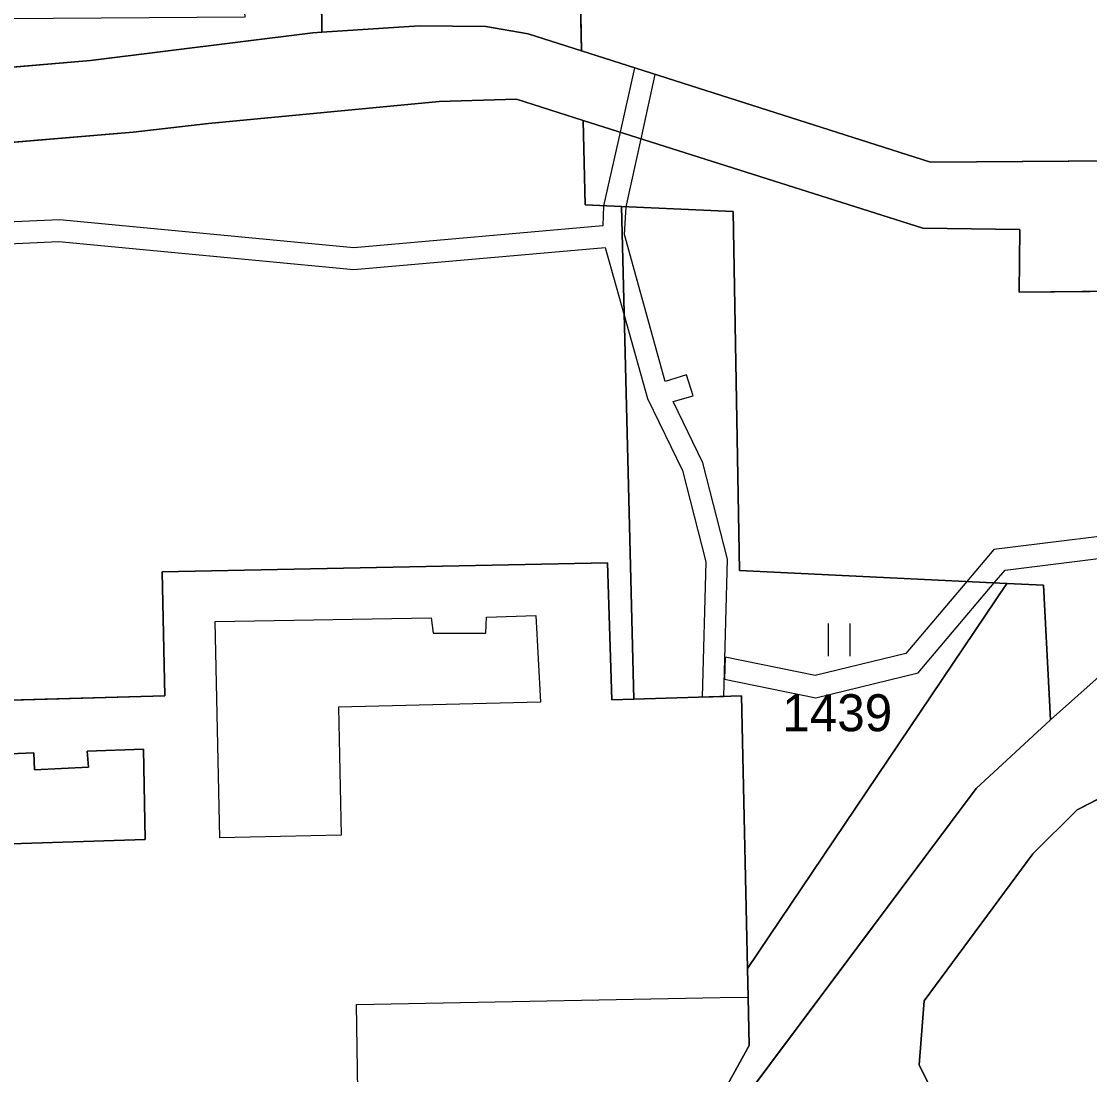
# Model space of a CAD drawing. Extents: x -689422 to -685210, y -987725 to -982160.
# Drawn here: x -687188.95 to -687139.82, y -985132.94 to -985084.52 of the extents above; entities that cross this region are included whole.
import ezdxf

# ---------------------------------------------------------------- set-up
doc = ezdxf.new("R2010")
doc.units = 0
for name, color, linetype in [('KN_Budovy', 7, 'Continuous'), ('KN_Hranice_parcel', 7, 'Continuous'), ('KN_Hranice_parcel_vnitrni_kresba', 7, 'Continuous'), ('KN_Parcelni cisla', 7, 'Continuous'), ('KN_Polygon parcely', 7, 'Continuous'), ('KN_POZEMKY_OSTATNI PLOCHA', 7, 'Continuous'), ('KN_POZEMKY_TTP', 7, 'Continuous'), ('KN_POZEMKY_ZASTAVENA PLOCHA', 7, 'Continuous'), ('KN_VYUZITI_17_ostatni plocha_ostatni komunikace', 7, 'Continuous'), ('KN_VYUZITI_23_ostatni plocha_manipulacni plocha', 7, 'Continuous'), ('KN_VYUZITI_26_ostatni plocha_jina plocha', 7, 'Continuous'), ('KN_Věcná břemena k části', 7, 'Continuous'), ('KN_Značky kultur', 7, 'Continuous')]:
    doc.layers.add(name, color=color, linetype=linetype)

msp = doc.modelspace()

# ---------------------------------------------------------------- linework, layer by layer
at = {"layer": 'KN_Budovy'}
msp.add_lwpolyline([(-687191.76, -985135.68), (-687173.48, -985135.7), (-687173.48, -985133.7), (-687173.54, -985129.71), (-687156.82, -985129.39), (-687155.53, -985129.37), (-687155.56, -985128.06), (-687155.83, -985115.52), (-687160.79, -985115.68), (-687161.79, -985115.71), (-687161.99, -985109.41), (-687182.48, -985109.83), (-687182.36, -985115.52), (-687200.77, -985116.05)], dxfattribs=at)
for points in [[(-687179.83, -985122.05), (-687180.04, -985112.11), (-687170.11, -985111.93), (-687170.01, -985112.65), (-687167.59, -985112.64), (-687167.56, -985111.91), (-687165.29, -985111.83), (-687165.08, -985115.82), (-687174.36, -985116.05), (-687174.24, -985121.93)], [(-687183.26, -985122.13), (-687192.27, -985122.42), (-687192.09, -985128.35), (-687197.66, -985128.47), (-687198.04, -985118.54), (-687188.37, -985118.14), (-687188.34, -985118.92), (-687185.86, -985118.8), (-687185.92, -985118.06), (-687183.34, -985117.98)]]:
    msp.add_lwpolyline(points, close=True, dxfattribs=at)
at = {"layer": 'KN_Hranice_parcel'}
for p, q in [((-687175.37, -985051.4), (-687175.13, -985085.01)), ((-687161.35, -985093.03), (-687160.79, -985115.68)), ((-687143.64, -985110.36), (-687155.56, -985128.06))]:
    msp.add_line(p, q, dxfattribs=at)
for points in [[(-687163.19, -985085.88), (-687163.64, -985065.29), (-687162.57, -985065.19)], [(-687175.13, -985085.01), (-687170.64, -985084.72), (-687167.59, -985084.76), (-687165.65, -985085.1), (-687163.19, -985085.88)], [(-687175.13, -985085.01), (-687175.54, -985085.04), (-687185.77, -985086.32), (-687192.8, -985086.91), (-687199.9, -985087.23), (-687206.9, -985087.03), (-687208.74, -985085.92)], [(-687163.19, -985085.88), (-687147.14, -985090.99), (-687115.3, -985090.76), (-687111.93, -985089.23), (-687109.55, -985088.16)], [(-687216.65, -985090.46), (-687211.05, -985090.41), (-687202.59, -985090.65), (-687195.98, -985090.64), (-687183.81, -985089.61), (-687180.34, -985089.22), (-687169.73, -985088.2), (-687166.18, -985088.1), (-687163.12, -985089.07)], [(-687163.12, -985089.07), (-687147.49, -985094.03), (-687143.04, -985094.08), (-687143.07, -985096.97), (-687125.12, -985096.8), (-687124.56, -985097.88), (-687101.35, -985097.37), (-687071.03, -985096.57), (-687071.03, -985093.63), (-687070.15, -985092.37), (-687068.77, -985091.56), (-687046.36, -985091.2), (-687042.32, -985091.77), (-687037.9, -985093.55), (-687034.22, -985095.89), (-687031.48, -985098.35), (-687028.14, -985102.03), (-687022.59, -985108.86), (-687021.58, -985110.19)], [(-687163.12, -985089.07), (-687163.03, -985092.96), (-687161.35, -985093.03)], [(-687143.64, -985110.36), (-687155.92, -985109.76), (-687156.22, -985093.26), (-687161.35, -985093.03)], [(-687160.79, -985115.68), (-687161.79, -985115.71), (-687161.99, -985109.41), (-687182.48, -985109.83), (-687182.36, -985115.52), (-687200.77, -985116.05), (-687200.66, -985121.72), (-687204.11, -985121.79)], [(-687141.63, -985116.62), (-687141.94, -985110.44), (-687143.64, -985110.36)], [(-687125.62, -985112.78), (-687133.03, -985113.25), (-687136.95, -985113.61), (-687139.25, -985114.51), (-687141.63, -985116.62)], [(-687160.79, -985115.68), (-687155.83, -985115.52), (-687155.56, -985128.06)], [(-687141.63, -985116.62), (-687145.04, -985119.79), (-687180.15, -985166.7), (-687183.12, -985171.19), (-687186.21, -985177.33), (-687188.95, -985184.13)], [(-687111, -985149.78), (-687116.78, -985143.64), (-687121.5, -985140.14), (-687124.27, -985138.83), (-687127.51, -985137.84), (-687144.26, -985135.77), (-687146.68, -985134.48), (-687147.66, -985132.49), (-687147.44, -985129.55), (-687142.43, -985122.79), (-687140.4, -985120.77), (-687137.46, -985119.25), (-687134.88, -985119.09), (-687134.82, -985120.2)], [(-687155.56, -985128.06), (-687155.53, -985129.37), (-687155.48, -985131.59), (-687156.47, -985133.38)]]:
    msp.add_lwpolyline(points, dxfattribs=at)
at = {"layer": 'KN_Hranice_parcel_vnitrni_kresba'}
for p, q in [((-687173.54, -985129.71), (-687156.82, -985129.39)), ((-687156.82, -985129.39), (-687155.53, -985129.37)), ((-687173.48, -985133.7), (-687173.54, -985129.71))]:
    msp.add_line(p, q, dxfattribs=at)
for points in [[(-687179.83, -985122.05), (-687180.04, -985112.11), (-687170.11, -985111.93), (-687170.01, -985112.65), (-687167.59, -985112.64), (-687167.56, -985111.91), (-687165.29, -985111.83), (-687165.08, -985115.82), (-687174.36, -985116.05), (-687174.24, -985121.93), (-687179.83, -985122.05)], [(-687183.26, -985122.13), (-687183.34, -985117.98), (-687185.92, -985118.06), (-687185.86, -985118.8), (-687188.34, -985118.92), (-687188.37, -985118.14), (-687198.04, -985118.54), (-687197.66, -985128.47), (-687192.09, -985128.35), (-687192.27, -985122.42), (-687183.26, -985122.13)]]:
    msp.add_lwpolyline(points, dxfattribs=at)
at = {"layer": 'KN_Polygon parcely'}
for points in [[(-687175.13, -985085.01), (-687175.37, -985051.4), (-687178.92, -985051.5), (-687178.92, -985051.7), (-687179.28, -985051.71), (-687179.05, -985084.12), (-687178.69, -985084.12), (-687178.68, -985084.33), (-687191.9, -985084.42), (-687198.5, -985085.53), (-687200.3, -985085.62), (-687202.06, -985083.24), (-687202.64, -985081.22), (-687203.31, -985076.53), (-687204.13, -985079.41), (-687205.48, -985082.16), (-687207.31, -985084.57), (-687208.74, -985085.92), (-687206.9, -985087.03), (-687199.9, -985087.23), (-687192.8, -985086.91), (-687185.77, -985086.32), (-687175.54, -985085.04)], [(-687162.57, -985065.19), (-687163.64, -985065.29), (-687163.19, -985085.88), (-687147.14, -985090.99), (-687115.3, -985090.76), (-687111.93, -985089.23), (-687109.55, -985088.16), (-687109.85, -985068.35), (-687121.89, -985068.34), (-687121.83, -985065.3), (-687146.86, -985065.35), (-687161.67, -985065.11)], [(-687161.35, -985093.03), (-687160.79, -985115.68), (-687155.83, -985115.52), (-687155.56, -985128.06), (-687143.64, -985110.36), (-687155.92, -985109.76), (-687156.22, -985093.26)], [(-687189.57, -985184.32), (-687188.95, -985184.13), (-687186.21, -985177.33), (-687183.12, -985171.19), (-687180.15, -985166.7), (-687145.04, -985119.79), (-687141.63, -985116.62), (-687141.94, -985110.44), (-687143.64, -985110.36), (-687155.56, -985128.06), (-687155.53, -985129.37), (-687155.48, -985131.59), (-687156.47, -985133.38), (-687164.86, -985142.21), (-687177.22, -985156.89), (-687191.71, -985180.83), (-687196, -985180.6), (-687198.7, -985184.43)]]:
    msp.add_lwpolyline(points, close=True, dxfattribs=at)
for points in [[(-687175.37, -985051.4), (-687175.13, -985085.01), (-687170.64, -985084.72), (-687167.59, -985084.76), (-687165.65, -985085.1), (-687163.19, -985085.88), (-687163.64, -985065.29)], [(-687093.98, -985082.86), (-687096.43, -985084.86), (-687100.45, -985086.19), (-687104.32, -985086.69), (-687106.97, -985087.37), (-687109.55, -985088.16), (-687111.93, -985089.23), (-687115.3, -985090.76), (-687147.14, -985090.99), (-687163.19, -985085.88), (-687165.65, -985085.1), (-687167.59, -985084.76), (-687170.64, -985084.72), (-687175.13, -985085.01), (-687175.54, -985085.04), (-687185.77, -985086.32), (-687192.8, -985086.91)], [(-687200.77, -985116.05), (-687182.36, -985115.52), (-687182.48, -985109.83), (-687161.99, -985109.41), (-687161.79, -985115.71), (-687160.79, -985115.68), (-687161.35, -985093.03), (-687163.03, -985092.96), (-687163.12, -985089.07), (-687166.18, -985088.1), (-687169.73, -985088.2), (-687180.34, -985089.22), (-687183.81, -985089.61), (-687195.98, -985090.64)], [(-687195.98, -985090.64), (-687183.81, -985089.61), (-687180.34, -985089.22), (-687169.73, -985088.2), (-687166.18, -985088.1), (-687163.12, -985089.07), (-687147.49, -985094.03), (-687143.04, -985094.08), (-687143.07, -985096.97), (-687125.12, -985096.8), (-687124.56, -985097.88), (-687101.35, -985097.37), (-687071.03, -985096.57)], [(-687071.03, -985096.57), (-687101.35, -985097.37), (-687124.56, -985097.88), (-687125.12, -985096.8), (-687143.07, -985096.97), (-687143.04, -985094.08), (-687147.49, -985094.03), (-687163.12, -985089.07), (-687163.03, -985092.96), (-687161.35, -985093.03), (-687156.22, -985093.26), (-687155.92, -985109.76), (-687143.64, -985110.36), (-687141.94, -985110.44), (-687141.63, -985116.62), (-687139.25, -985114.51), (-687136.95, -985113.61), (-687133.03, -985113.25), (-687125.62, -985112.78), (-687103.03, -985099.38), (-687071.34, -985099.2)], [(-687191.46, -985139.62), (-687173.39, -985139.58), (-687173.48, -985135.7), (-687173.48, -985133.7), (-687160.67, -985133.46), (-687159.17, -985133.43), (-687156.47, -985133.38), (-687155.48, -985131.59), (-687155.53, -985129.37), (-687155.56, -985128.06), (-687155.83, -985115.52), (-687160.79, -985115.68), (-687161.79, -985115.71), (-687161.99, -985109.41), (-687182.48, -985109.83), (-687182.36, -985115.52), (-687200.77, -985116.05)], [(-687088.49, -985111.98), (-687125.62, -985112.78), (-687133.03, -985113.25), (-687136.95, -985113.61), (-687139.25, -985114.51), (-687141.63, -985116.62), (-687145.04, -985119.79), (-687180.15, -985166.7)], [(-687146.68, -985134.48), (-687147.66, -985132.49), (-687147.44, -985129.55), (-687142.43, -985122.79), (-687140.4, -985120.77), (-687137.46, -985119.25), (-687134.88, -985119.09), (-687134.82, -985120.2), (-687126.44, -985120), (-687126.48, -985118.58), (-687123.88, -985118.59), (-687123.85, -985119.93), (-687107.6, -985119.5), (-687107.64, -985118.09), (-687105.36, -985118.1), (-687105.32, -985119.44), (-687097.21, -985119.22), (-687097.05, -985117.06), (-687096.7, -985116.43), (-687095.8, -985116.04), (-687085.54, -985116.06)], [(-687085.54, -985116.06), (-687095.8, -985116.04), (-687096.7, -985116.43), (-687097.05, -985117.06), (-687097.21, -985119.22), (-687096.46, -985119.21), (-687096.05, -985129.02), (-687134.67, -985130.08), (-687134.82, -985120.2), (-687134.88, -985119.09), (-687137.46, -985119.25), (-687140.4, -985120.77), (-687142.43, -985122.79), (-687147.44, -985129.55), (-687147.66, -985132.49), (-687146.68, -985134.48), (-687144.26, -985135.77), (-687127.51, -985137.84), (-687124.27, -985138.83), (-687121.5, -985140.14), (-687116.78, -985143.64), (-687111, -985149.78), (-687088.58, -985129.05)]]:
    msp.add_lwpolyline(points, dxfattribs=at)
at = {"layer": 'KN_POZEMKY_OSTATNI PLOCHA'}
for p, q in [((-687175.13, -985085.01), (-687175.37, -985051.4)), ((-687175.37, -985051.4), (-687175.13, -985085.01)), ((-687163.64, -985065.29), (-687163.19, -985085.88)), ((-687163.19, -985085.88), (-687163.64, -985065.29)), ((-687175.13, -985085.01), (-687170.64, -985084.72)), ((-687170.64, -985084.72), (-687175.13, -985085.01)), ((-687170.64, -985084.72), (-687167.59, -985084.76)), ((-687167.59, -985084.76), (-687170.64, -985084.72)), ((-687167.59, -985084.76), (-687165.65, -985085.1)), ((-687165.65, -985085.1), (-687167.59, -985084.76)), ((-687185.77, -985086.32), (-687175.54, -985085.04)), ((-687175.54, -985085.04), (-687185.77, -985086.32)), ((-687175.54, -985085.04), (-687175.13, -985085.01)), ((-687175.13, -985085.01), (-687175.54, -985085.04)), ((-687165.65, -985085.1), (-687163.19, -985085.88)), ((-687163.19, -985085.88), (-687165.65, -985085.1)), ((-687163.19, -985085.88), (-687147.14, -985090.99)), ((-687147.14, -985090.99), (-687163.19, -985085.88)), ((-687192.8, -985086.91), (-687185.77, -985086.32)), ((-687185.77, -985086.32), (-687192.8, -985086.91)), ((-687169.73, -985088.2), (-687180.34, -985089.22)), ((-687180.34, -985089.22), (-687169.73, -985088.2)), ((-687166.18, -985088.1), (-687169.73, -985088.2)), ((-687169.73, -985088.2), (-687166.18, -985088.1)), ((-687163.12, -985089.07), (-687166.18, -985088.1)), ((-687166.18, -985088.1), (-687163.12, -985089.07)), ((-687180.34, -985089.22), (-687183.81, -985089.61)), ((-687183.81, -985089.61), (-687180.34, -985089.22)), ((-687147.49, -985094.03), (-687163.12, -985089.07)), ((-687163.12, -985089.07), (-687147.49, -985094.03)), ((-687163.03, -985092.96), (-687163.12, -985089.07)), ((-687163.12, -985089.07), (-687163.03, -985092.96)), ((-687183.81, -985089.61), (-687195.98, -985090.64)), ((-687195.98, -985090.64), (-687183.81, -985089.61)), ((-687147.14, -985090.99), (-687115.3, -985090.76)), ((-687115.3, -985090.76), (-687147.14, -985090.99)), ((-687161.35, -985093.03), (-687163.03, -985092.96)), ((-687163.03, -985092.96), (-687161.35, -985093.03)), ((-687156.22, -985093.26), (-687161.35, -985093.03)), ((-687161.35, -985093.03), (-687160.79, -985115.68)), ((-687155.92, -985109.76), (-687156.22, -985093.26)), ((-687143.04, -985094.08), (-687147.49, -985094.03)), ((-687147.49, -985094.03), (-687143.04, -985094.08)), ((-687143.07, -985096.97), (-687143.04, -985094.08)), ((-687143.04, -985094.08), (-687143.07, -985096.97)), ((-687125.12, -985096.8), (-687143.07, -985096.97)), ((-687143.07, -985096.97), (-687125.12, -985096.8)), ((-687161.99, -985109.41), (-687182.48, -985109.83)), ((-687161.79, -985115.71), (-687161.99, -985109.41)), ((-687182.48, -985109.83), (-687182.36, -985115.52)), ((-687143.64, -985110.36), (-687155.92, -985109.76)), ((-687155.56, -985128.06), (-687143.64, -985110.36)), ((-687141.94, -985110.44), (-687143.64, -985110.36)), ((-687143.64, -985110.36), (-687141.94, -985110.44)), ((-687141.63, -985116.62), (-687141.94, -985110.44)), ((-687141.94, -985110.44), (-687141.63, -985116.62)), ((-687139.25, -985114.51), (-687141.63, -985116.62)), ((-687141.63, -985116.62), (-687139.25, -985114.51)), ((-687182.36, -985115.52), (-687200.77, -985116.05)), ((-687160.79, -985115.68), (-687161.79, -985115.71)), ((-687145.04, -985119.79), (-687141.63, -985116.62)), ((-687141.63, -985116.62), (-687145.04, -985119.79)), ((-687140.4, -985120.77), (-687137.46, -985119.25)), ((-687137.46, -985119.25), (-687140.4, -985120.77)), ((-687180.15, -985166.7), (-687145.04, -985119.79)), ((-687145.04, -985119.79), (-687180.15, -985166.7)), ((-687142.43, -985122.79), (-687140.4, -985120.77)), ((-687140.4, -985120.77), (-687142.43, -985122.79)), ((-687147.44, -985129.55), (-687142.43, -985122.79)), ((-687142.43, -985122.79), (-687147.44, -985129.55)), ((-687155.53, -985129.37), (-687155.56, -985128.06)), ((-687155.48, -985131.59), (-687155.53, -985129.37)), ((-687147.66, -985132.49), (-687147.44, -985129.55)), ((-687147.44, -985129.55), (-687147.66, -985132.49)), ((-687156.47, -985133.38), (-687155.48, -985131.59)), ((-687146.68, -985134.48), (-687147.66, -985132.49)), ((-687147.66, -985132.49), (-687146.68, -985134.48))]:
    msp.add_line(p, q, dxfattribs=at)
at = {"layer": 'KN_POZEMKY_TTP'}
for p, q in [((-687160.79, -985115.68), (-687161.35, -985093.03)), ((-687161.35, -985093.03), (-687156.22, -985093.26)), ((-687156.22, -985093.26), (-687155.92, -985109.76)), ((-687155.92, -985109.76), (-687143.64, -985110.36)), ((-687143.64, -985110.36), (-687155.56, -985128.06)), ((-687155.83, -985115.52), (-687160.79, -985115.68)), ((-687155.56, -985128.06), (-687155.83, -985115.52))]:
    msp.add_line(p, q, dxfattribs=at)
at = {"layer": 'KN_POZEMKY_ZASTAVENA PLOCHA'}
for p, q in [((-687182.48, -985109.83), (-687161.99, -985109.41)), ((-687161.99, -985109.41), (-687161.79, -985115.71)), ((-687182.36, -985115.52), (-687182.48, -985109.83)), ((-687200.77, -985116.05), (-687182.36, -985115.52)), ((-687161.79, -985115.71), (-687160.79, -985115.68)), ((-687160.79, -985115.68), (-687155.83, -985115.52)), ((-687155.83, -985115.52), (-687155.56, -985128.06)), ((-687155.56, -985128.06), (-687155.53, -985129.37)), ((-687155.53, -985129.37), (-687155.48, -985131.59)), ((-687155.48, -985131.59), (-687156.47, -985133.38))]:
    msp.add_line(p, q, dxfattribs=at)
at = {"layer": 'KN_VYUZITI_17_ostatni plocha_ostatni komunikace'}
for p, q in [((-687175.13, -985085.01), (-687170.64, -985084.72)), ((-687170.64, -985084.72), (-687167.59, -985084.76)), ((-687167.59, -985084.76), (-687165.65, -985085.1)), ((-687185.77, -985086.32), (-687175.54, -985085.04)), ((-687175.54, -985085.04), (-687175.13, -985085.01)), ((-687165.65, -985085.1), (-687163.19, -985085.88)), ((-687163.19, -985085.88), (-687147.14, -985090.99)), ((-687192.8, -985086.91), (-687185.77, -985086.32)), ((-687169.73, -985088.2), (-687180.34, -985089.22)), ((-687166.18, -985088.1), (-687169.73, -985088.2)), ((-687163.12, -985089.07), (-687166.18, -985088.1)), ((-687180.34, -985089.22), (-687183.81, -985089.61)), ((-687147.49, -985094.03), (-687163.12, -985089.07)), ((-687183.81, -985089.61), (-687195.98, -985090.64)), ((-687147.14, -985090.99), (-687115.3, -985090.76)), ((-687143.04, -985094.08), (-687147.49, -985094.03)), ((-687143.07, -985096.97), (-687143.04, -985094.08)), ((-687125.12, -985096.8), (-687143.07, -985096.97)), ((-687141.63, -985116.62), (-687139.25, -985114.51)), ((-687145.04, -985119.79), (-687141.63, -985116.62)), ((-687137.46, -985119.25), (-687140.4, -985120.77)), ((-687180.15, -985166.7), (-687145.04, -985119.79)), ((-687140.4, -985120.77), (-687142.43, -985122.79)), ((-687142.43, -985122.79), (-687147.44, -985129.55)), ((-687147.44, -985129.55), (-687147.66, -985132.49)), ((-687147.66, -985132.49), (-687146.68, -985134.48))]:
    msp.add_line(p, q, dxfattribs=at)
at = {"layer": 'KN_VYUZITI_23_ostatni plocha_manipulacni plocha'}
for p, q in [((-687140.4, -985120.77), (-687137.46, -985119.25)), ((-687142.43, -985122.79), (-687140.4, -985120.77)), ((-687147.44, -985129.55), (-687142.43, -985122.79)), ((-687147.66, -985132.49), (-687147.44, -985129.55)), ((-687146.68, -985134.48), (-687147.66, -985132.49))]:
    msp.add_line(p, q, dxfattribs=at)
at = {"layer": 'KN_VYUZITI_26_ostatni plocha_jina plocha'}
for p, q in [((-687175.13, -985085.01), (-687175.37, -985051.4)), ((-687175.37, -985051.4), (-687175.13, -985085.01)), ((-687163.64, -985065.29), (-687163.19, -985085.88)), ((-687163.19, -985085.88), (-687163.64, -985065.29)), ((-687170.64, -985084.72), (-687175.13, -985085.01)), ((-687167.59, -985084.76), (-687170.64, -985084.72)), ((-687165.65, -985085.1), (-687167.59, -985084.76)), ((-687175.54, -985085.04), (-687185.77, -985086.32)), ((-687175.13, -985085.01), (-687175.54, -985085.04)), ((-687163.19, -985085.88), (-687165.65, -985085.1)), ((-687147.14, -985090.99), (-687163.19, -985085.88)), ((-687185.77, -985086.32), (-687192.8, -985086.91)), ((-687180.34, -985089.22), (-687169.73, -985088.2)), ((-687169.73, -985088.2), (-687166.18, -985088.1)), ((-687166.18, -985088.1), (-687163.12, -985089.07)), ((-687183.81, -985089.61), (-687180.34, -985089.22)), ((-687163.12, -985089.07), (-687147.49, -985094.03)), ((-687163.03, -985092.96), (-687163.12, -985089.07)), ((-687163.12, -985089.07), (-687163.03, -985092.96)), ((-687195.98, -985090.64), (-687183.81, -985089.61)), ((-687115.3, -985090.76), (-687147.14, -985090.99)), ((-687161.35, -985093.03), (-687163.03, -985092.96)), ((-687163.03, -985092.96), (-687161.35, -985093.03)), ((-687156.22, -985093.26), (-687161.35, -985093.03)), ((-687161.35, -985093.03), (-687160.79, -985115.68)), ((-687155.92, -985109.76), (-687156.22, -985093.26)), ((-687147.49, -985094.03), (-687143.04, -985094.08)), ((-687143.04, -985094.08), (-687143.07, -985096.97)), ((-687143.07, -985096.97), (-687125.12, -985096.8)), ((-687161.99, -985109.41), (-687182.48, -985109.83)), ((-687161.79, -985115.71), (-687161.99, -985109.41)), ((-687182.48, -985109.83), (-687182.36, -985115.52)), ((-687143.64, -985110.36), (-687155.92, -985109.76)), ((-687155.56, -985128.06), (-687143.64, -985110.36)), ((-687141.94, -985110.44), (-687143.64, -985110.36)), ((-687143.64, -985110.36), (-687141.94, -985110.44)), ((-687141.63, -985116.62), (-687141.94, -985110.44)), ((-687141.94, -985110.44), (-687141.63, -985116.62)), ((-687139.25, -985114.51), (-687141.63, -985116.62)), ((-687182.36, -985115.52), (-687200.77, -985116.05)), ((-687160.79, -985115.68), (-687161.79, -985115.71)), ((-687141.63, -985116.62), (-687145.04, -985119.79)), ((-687145.04, -985119.79), (-687180.15, -985166.7)), ((-687155.53, -985129.37), (-687155.56, -985128.06)), ((-687155.48, -985131.59), (-687155.53, -985129.37)), ((-687156.47, -985133.38), (-687155.48, -985131.59))]:
    msp.add_line(p, q, dxfattribs=at)
at = {"layer": 'KN_Věcná břemena k části'}
msp.add_lwpolyline([(-687199.52, -985095.2), (-687187.22, -985094.64), (-687173.66, -985095.93), (-687162.1, -985094.91), (-687161.23, -985098.02), (-687160.15, -985101.86), (-687158.55, -985105.16), (-687157.48, -985109.36), (-687157.64, -985115.58), (-687156.64, -985115.55), (-687156.48, -985109.24), (-687157.61, -985104.82), (-687158.97, -985102), (-687158.06, -985101.74), (-687158.37, -985100.76), (-687159.34, -985101.07), (-687161.22, -985094.32), (-687161.14, -985093.04), (-687160.45, -985089.92), (-687159.8, -985086.96), (-687160.76, -985086.65), (-687161.42, -985089.61), (-687162.18, -985093), (-687162.21, -985093.92), (-687173.66, -985094.93), (-687187.2, -985093.64), (-687199.64, -985094.2)], dxfattribs=at)
msp.add_lwpolyline([(-687117.56, -985108), (-687129.73, -985108.04), (-687136.52, -985107.84), (-687144.23, -985108.8), (-687145.47, -985110.27), (-687148.27, -985113.57), (-687152.44, -985114.59), (-687156.59, -985113.75), (-687156.62, -985114.76), (-687152.42, -985115.61), (-687147.71, -985114.47), (-687144.21, -985110.33), (-687143.71, -985109.74), (-687136.48, -985108.84), (-687129.75, -985109.04), (-687119.25, -985109)], close=True, dxfattribs=at)
at = {"layer": 'KN_Značky kultur'}
for p, q in [((-687151.831, -985113.7), (-687151.831, -985112.2)), ((-687150.83, -985113.7), (-687150.83, -985112.2))]:
    msp.add_line(p, q, dxfattribs=at)

# ---------------------------------------------------------------- texts
at = {"layer": 'KN_Parcelni cisla'}
msp.add_text('1439', height=1.7, dxfattribs=at).set_placement((-687153.96, -985117.15))

doc.saveas('drawing.dxf')
